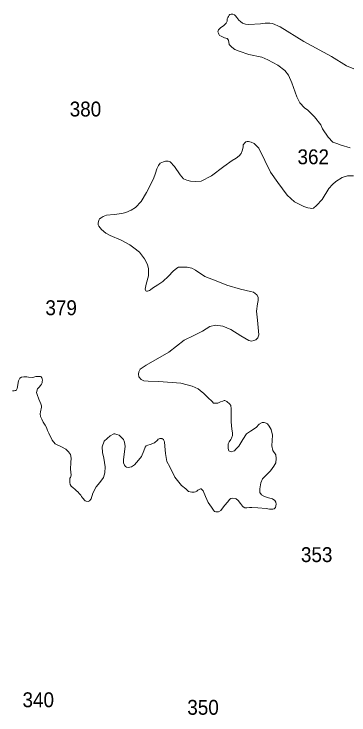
# Model space of a CAD drawing. Extents: x 445.4 to 500, y 8728.7 to 8784.
# Drawn here: x 458.36 to 461.97, y 8752.81 to 8760.35 of the extents above; entities that cross this region are included whole.
import ezdxf

# ---------------------------------------------------------------- set-up
doc = ezdxf.new("R2010")
doc.units = 0
doc.header["$LTSCALE"] = 0.064
doc.layers.add('2', color=7, linetype='Continuous', lineweight=13)
doc.layers.add('21', color=7, linetype='Continuous')

msp = doc.modelspace()

# ---------------------------------------------------------------- linework, layer by layer
at = {"layer": '2'}
for points in [[(461.9785, 8758.9126), (461.8829, 8758.9396), (461.8353, 8758.9565), (461.7938, 8758.9718), (461.7447, 8759.0271), (461.6832, 8759.116), (461.6648, 8759.159), (461.5957, 8759.2434), (461.5228, 8759.3182), (461.4875, 8759.3412), (461.4368, 8759.3965), (461.4076, 8759.4609), (461.3539, 8759.6097), (461.3151, 8759.6919), (461.2752, 8759.7425), (461.1999, 8759.8008), (461.0924, 8759.8591), (461.0295, 8759.8867), (460.8897, 8759.9158), (460.7868, 8759.9511), (460.7392, 8759.9695), (460.7054, 8759.9941), (460.6778, 8760.0232), (460.6708, 8760.0686), (460.657, 8760.0885), (460.6293, 8760.0962), (460.5925, 8760.1116), (460.574, 8760.1208), (460.5648, 8760.1346), (460.5617, 8760.1453), (460.5571, 8760.1606), (460.5617, 8760.1791), (460.5725, 8760.1929), (460.5879, 8760.2051), (460.6155, 8760.2235), (460.6309, 8760.2389), (460.6447, 8760.2542), (460.6554, 8760.2757), (460.657, 8760.2987), (460.6631, 8760.314), (460.6692, 8760.3248), (460.6769, 8760.3386), (460.6846, 8760.3463), (460.6984, 8760.3509), (460.7169, 8760.3493), (460.7338, 8760.3432), (460.7445, 8760.3309), (460.7599, 8760.3125), (460.7814, 8760.2849), (460.7983, 8760.2696), (460.8213, 8760.2527), (460.8535, 8760.2419), (460.8889, 8760.2389)], [(460.8889, 8760.2389), (461.0146, 8760.2446), (461.0653, 8760.2522), (461.0868, 8760.2538), (461.1144, 8760.2538), (461.1436, 8760.2476), (461.2266, 8760.2124), (461.48, 8760.0543), (461.7779, 8759.8933), (461.9422, 8759.7951), (462.0189, 8759.7613)], [(460.1867, 8758.5786), (460.2205, 8758.5617), (460.2604, 8758.5525), (460.3188, 8758.5479), (460.3771, 8758.551), (460.4862, 8758.6108), (460.6213, 8758.7105), (460.7104, 8758.7734), (460.7547, 8758.7993), (460.7838, 8758.8253), (460.8053, 8758.8514), (460.8176, 8758.879), (460.8253, 8758.9051), (460.8284, 8758.9235), (460.8299, 8758.945), (460.8468, 8758.9649), (460.856, 8758.9741), (460.8698, 8758.9803), (460.8852, 8758.9803), (460.9144, 8758.9726), (460.9466, 8758.9573), (460.9958, 8758.9082), (461.0634, 8758.7732), (461.1232, 8758.6505), (461.2016, 8758.5369), (461.3019, 8758.4008), (461.3802, 8758.3302), (461.4816, 8758.2811), (461.5231, 8758.2643), (461.5492, 8758.2612), (461.5661, 8758.2597), (461.5845, 8758.2627), (461.6183, 8758.2903), (461.6797, 8758.3548), (461.7488, 8758.4729), (461.7896, 8758.5183), (461.8249, 8758.549), (461.8941, 8758.5919), (461.9524, 8758.6104), (462.0154, 8758.6104)], [(460.3441, 8756.3168), (460.2784, 8756.3482), (460.159, 8756.38), (459.9202, 8756.3979), (459.8068, 8756.4018), (459.7611, 8756.4038), (459.7312, 8756.4177), (459.7054, 8756.4456), (459.7034, 8756.4774), (459.7054, 8756.5012), (459.7193, 8756.531), (459.783, 8756.5728), (460.0277, 8756.7119), (460.1928, 8756.8411), (460.297, 8756.8903), (460.3925, 8756.938), (460.4682, 8756.9877), (460.5298, 8757.0036), (460.6114, 8756.9936), (460.697, 8756.9579), (460.8044, 8756.8883), (460.888, 8756.8386), (460.9198, 8756.8307), (460.9437, 8756.8386), (460.9636, 8756.8446), (460.9875, 8756.8684), (460.9954, 8756.8982), (460.9815, 8757.0572), (460.9735, 8757.1546), (460.9824, 8757.2337), (460.9894, 8757.2672), (460.9894, 8757.2902), (460.9885, 8757.3052), (460.9744, 8757.3298), (460.9408, 8757.357), (460.9082, 8757.3667), (460.8005, 8757.3905), (460.6513, 8757.4346), (460.5361, 8757.4806), (460.416, 8757.5264), (460.3163, 8757.5961), (460.2757, 8757.6181), (460.2249, 8757.6289), (460.1737, 8757.6289), (460.1331, 8757.6263), (460.1128, 8757.6175), (460.0748, 8757.5857), (460.0263, 8757.5302), (459.9627, 8757.4738), (459.9103, 8757.4377), (459.8529, 8757.4007), (459.83, 8757.3822), (459.8202, 8757.3751), (459.7982, 8757.3681), (459.7867, 8757.3681), (459.7823, 8757.3742), (459.7761, 8757.3804), (459.7743, 8757.3901), (459.7761, 8757.4086), (459.7832, 8757.4457), (459.808, 8757.5326), (459.8111, 8757.5571), (459.8111, 8757.5878), (459.8111, 8757.6108), (459.8004, 8757.6569), (459.7681, 8757.7182), (459.7113, 8757.7872), (459.6514, 8757.8363), (459.6069, 8757.8686), (459.5147, 8757.9176), (459.3956, 8757.9663), (459.351, 8757.9924), (459.305, 8758.0323), (459.2758, 8758.0691), (459.2696, 8758.0829), (459.2696, 8758.1028), (459.2712, 8758.1166), (459.2758, 8758.132), (459.2835, 8758.1473), (459.2988, 8758.1596), (459.3203, 8758.1734), (459.3587, 8758.1857), (459.4386, 8758.1933), (459.5239, 8758.2049), (459.5654, 8758.2156), (459.6238, 8758.2417), (459.6683, 8758.2693), (459.7313, 8758.3337), (459.7896, 8758.4319), (459.8649, 8758.5761), (459.8857, 8758.6384), (459.8995, 8758.6845), (459.9164, 8758.7228), (459.9363, 8758.7458), (459.9701, 8758.7612), (459.9916, 8758.7673), (460.0208, 8758.7673), (460.0423, 8758.7596), (460.0899, 8758.709), (460.1498, 8758.62), (460.1867, 8758.5786)], [(458.4099, 8756.405), (458.4254, 8756.4324), (458.4443, 8756.4445), (458.4683, 8756.4479), (458.501, 8756.4462), (458.5164, 8756.4427), (458.5646, 8756.441), (458.5955, 8756.4496), (458.6372, 8756.452), (458.6479, 8756.4513), (458.6552, 8756.4477), (458.6624, 8756.4356), (458.6661, 8756.4248), (458.6673, 8756.4103), (458.6661, 8756.3971), (458.6636, 8756.3826), (458.6576, 8756.3681), (458.6467, 8756.3525), (458.6335, 8756.3344), (458.6142, 8756.3168), (458.6053, 8756.28), (458.6113, 8756.2578), (458.6276, 8756.2074), (458.6514, 8756.1585), (458.6573, 8756.1363), (458.6573, 8756.12), (458.6543, 8756.1037), (458.6499, 8756.0874), (458.6469, 8756.0696), (458.6454, 8756.0503), (458.647, 8756.0209), (458.6611, 8755.9904), (458.6775, 8755.96), (458.6987, 8755.9271), (458.7128, 8755.9013), (458.7222, 8755.8709), (458.7363, 8755.8427), (458.7739, 8755.7653), (458.8068, 8755.7278), (458.8726, 8755.695), (458.9196, 8755.6692), (458.9501, 8755.641), (458.9689, 8755.6129), (458.9759, 8755.5707), (458.9736, 8755.5261), (458.9716, 8755.4545), (458.9763, 8755.3888), (458.9693, 8755.3653), (458.9622, 8755.356), (458.9646, 8755.3442), (458.9622, 8755.3278), (458.9622, 8755.3091), (458.9669, 8755.2903), (458.9787, 8755.2692), (458.9998, 8755.2528), (459.0163, 8755.2387), (459.0327, 8755.2246), (459.0539, 8755.2059), (459.0633, 8755.1918), (459.0797, 8755.1731), (459.0891, 8755.1613), (459.0985, 8755.1449), (459.1056, 8755.1379), (459.1197, 8755.1215), (459.1267, 8755.1144), (459.1385, 8755.1097), (459.1596, 8755.105), (459.1761, 8755.1121), (459.1925, 8755.1332), (459.2113, 8755.1942), (459.2465, 8755.2622), (459.2865, 8755.3114), (459.3241, 8755.3653), (459.3382, 8755.4146), (459.3429, 8755.4779), (459.3288, 8755.5717), (459.3147, 8755.6327), (459.3123, 8755.6937), (459.3335, 8755.7546), (459.3972, 8755.8116), (459.4348, 8755.8327), (459.4466, 8755.8351), (459.47, 8755.828), (459.4935, 8755.8187), (459.5194, 8755.7952), (459.5405, 8755.7718), (459.5523, 8755.7436), (459.557, 8755.6967), (459.5476, 8755.6146), (459.5405, 8755.5537), (459.5405, 8755.5208), (459.5499, 8755.4974), (459.5617, 8755.4833), (459.5734, 8755.4763), (459.5899, 8755.4716), (459.6087, 8755.4739), (459.6251, 8755.4786), (459.658, 8755.5021), (459.7027, 8755.549), (459.7332, 8755.5889), (459.759, 8755.6498)], [(458.3463, 8756.2969), (458.3652, 8756.2969), (458.3738, 8756.2986), (458.3841, 8756.3003), (458.3893, 8756.3072), (458.3962, 8756.3226), (458.4099, 8756.405)], [(460.8655, 8755.8332), (460.8232, 8755.7745), (460.7833, 8755.7018), (460.7504, 8755.669), (460.7363, 8755.6526), (460.7199, 8755.6479), (460.7034, 8755.6409), (460.6893, 8755.6456), (460.6752, 8755.6526), (460.6682, 8755.676), (460.6658, 8755.7065), (460.6682, 8755.7276), (460.6776, 8755.7487), (460.694, 8755.7722), (460.7034, 8755.7886), (460.7128, 8755.8167), (460.7128, 8755.8449), (460.7058, 8755.8848), (460.6987, 8755.9645), (460.7006, 8756.0244), (460.6982, 8756.1018), (460.6959, 8756.1394), (460.6865, 8756.1534), (460.6513, 8756.1816), (460.6325, 8756.1909), (460.6231, 8756.1909), (460.609, 8756.1863), (460.5831, 8756.1769), (460.5573, 8756.1651), (460.5479, 8756.1628), (460.5291, 8756.1628), (460.5103, 8756.1651), (460.4938, 8756.1816), (460.4468, 8756.2238), (460.4045, 8756.2683), (460.367, 8756.3012), (460.3441, 8756.3168)], [(459.759, 8755.6498), (459.7731, 8755.6897), (459.7849, 8755.7061), (459.8037, 8755.7131), (459.8272, 8755.7202), (459.8742, 8755.7389), (459.9047, 8755.7647), (459.9141, 8755.7765), (459.9235, 8755.7811), (459.9313, 8755.7833), (459.9385, 8755.7833), (459.9451, 8755.7839), (459.9517, 8755.7833), (459.9577, 8755.7819), (459.9616, 8755.7793), (459.9696, 8755.7721), (459.9742, 8755.7622), (459.9801, 8755.7463), (459.9841, 8755.7008), (459.9916, 8755.6217), (460.0081, 8755.5373), (460.0386, 8755.4786), (460.0927, 8755.3661), (460.1663, 8755.2786), (460.211, 8755.2411), (460.2392, 8755.213), (460.258, 8755.2083), (460.2744, 8755.2059), (460.3003, 8755.2059), (460.3167, 8755.2083), (460.3308, 8755.2177), (460.3402, 8755.227), (460.3543, 8755.2364), (460.3684, 8755.2411), (460.3754, 8755.2411), (460.3825, 8755.2364), (460.3966, 8755.22), (460.4248, 8755.1614), (460.4512, 8755.0945), (460.4864, 8755.0452), (460.5099, 8755.0124), (460.5217, 8754.9983), (460.5334, 8754.996), (460.5499, 8754.9936), (460.564, 8754.996), (460.5875, 8755.0077), (460.6274, 8755.0617), (460.6626, 8755.1039), (460.6814, 8755.1273), (460.6955, 8755.1367), (460.7167, 8755.1414), (460.7425, 8755.139), (460.7519, 8755.1343), (460.7731, 8755.1179), (460.7989, 8755.0828), (460.8201, 8755.057), (460.8271, 8755.0476), (460.8459, 8755.0382), (460.8694, 8755.0382), (460.8953, 8755.0429), (460.9211, 8755.0429), (460.9869, 8755.0382), (461.0762, 8755.0312), (461.0926, 8755.0265), (461.1114, 8755.0218), (461.1326, 8755.0218), (461.1467, 8755.0241), (461.1631, 8755.0265), (461.1748, 8755.0429), (461.1795, 8755.0593), (461.1819, 8755.0781), (461.1795, 8755.0992), (461.1701, 8755.1156), (461.1443, 8755.1343), (461.0997, 8755.1461), (461.0597, 8755.1601), (461.0245, 8755.1766), (461.0092, 8755.203), (461.0092, 8755.2429), (461.0186, 8755.3062), (461.035, 8755.3484), (461.0702, 8755.3836), (461.1243, 8755.4375), (461.1572, 8755.4844), (461.1783, 8755.5219), (461.1854, 8755.5688), (461.1783, 8755.6087), (461.1478, 8755.6532), (461.1381, 8755.7065), (461.1404, 8755.7605), (461.1451, 8755.8214), (461.131, 8755.8801), (461.1099, 8755.9152), (461.0887, 8755.941), (461.077, 8755.9481), (461.0535, 8755.9551), (461.0324, 8755.9551), (461.0018, 8755.9387), (460.9666, 8755.9035), (460.9078, 8755.8637), (460.8655, 8755.8332)]]:
    msp.add_lwpolyline(points, dxfattribs=at)

# ---------------------------------------------------------------- texts
at = {"layer": '21', "width": 0.95}
for s, p in [('380', (458.9614, 8759.2485)), ('362', (461.4132, 8758.7344)), ('379', (458.6999, 8757.1106)), ('353', (461.4499, 8754.4544)), ('340', (458.4537, 8752.8927)), ('350', (460.227, 8752.8113))]:
    msp.add_text(s, height=0.16, dxfattribs=at).set_placement(p)

doc.saveas('drawing.dxf')
